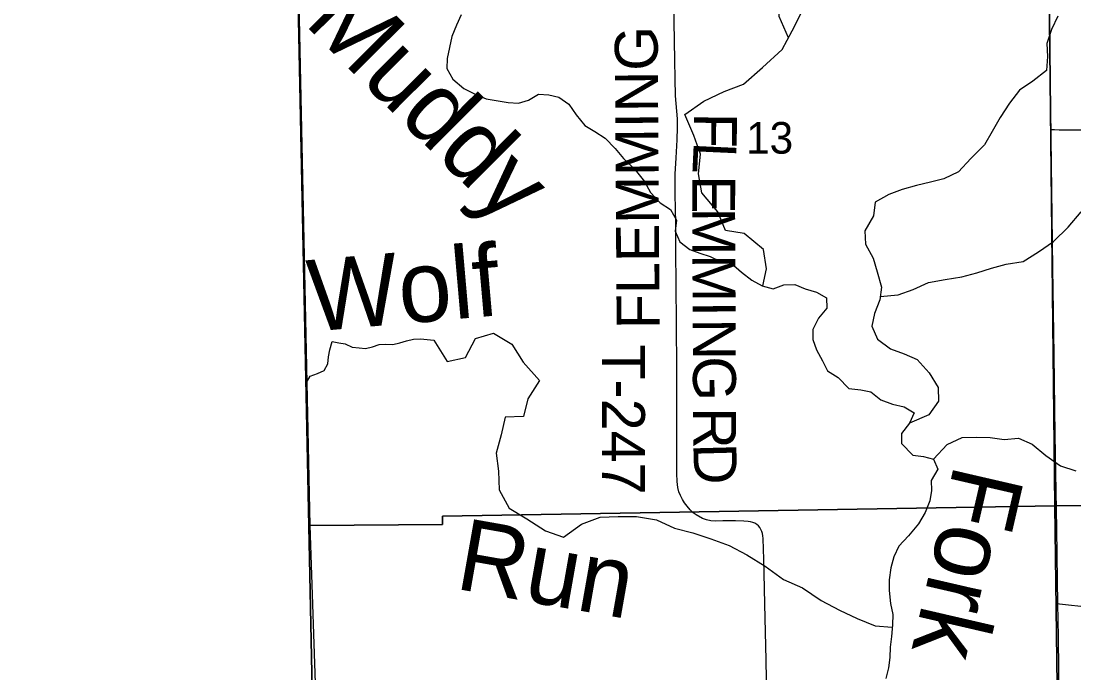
# Model space of a CAD drawing. Extents: x 1985906 to 2360102, y 891258 to 1222054.
# Drawn here: x 2069216 to 2076572, y 1071787 to 1076342 of the extents above; entities that cross this region are included whole.
import ezdxf

# ---------------------------------------------------------------- set-up
doc = ezdxf.new("R2010")
doc.units = 0
for name, color, linetype in [('GM_X_Adjacent_County', 7, 'Continuous'), ('GM_X_County', 7, 'Continuous'), ('GM_X_County_Road', 7, 'Continuous'), ('GM_X_Major_River', 7, 'Continuous'), ('GM_X_Major_River_Text', 7, 'Continuous'), ('GM_X_Minor_River', 7, 'Continuous'), ('GM_X_Minor_River_Text', 7, 'Continuous'), ('GM_X_Section', 7, 'Continuous'), ('GM_X_Section_Text', 7, 'Continuous'), ('GM_X_State_Route', 7, 'Continuous'), ('GM_X_Township', 7, 'Continuous'), ('GM_X_Township_Road', 7, 'Continuous'), ('GM_X_Township_Road_Text', 7, 'Continuous')]:
    doc.layers.add(name, color=color, linetype=linetype)

msp = doc.modelspace()

# ---------------------------------------------------------------- linework, layer by layer
at = {"layer": 'GM_X_Adjacent_County'}
msp.add_lwpolyline([(2068676.9, 1090072), (2070831.7, 1090054.3), (2070912.4, 1086526.5), (2070963.8, 1084056.1), (2070976.1, 1083467.6), (2071029.1, 1081481.6), (2071118.8, 1078116.2), (2071122.1, 1077956.3), (2071255.1, 1071443.9), (2071304.4, 1070159.8), (2071270.7, 1069576.7), (2071181.7, 1067473.1), (2071243.1, 1064399.7), (2071288.2, 1062148.4), (2071392.9, 1056914.6), (2071559.1, 1056912.2), (2071772.3, 1055613.7), (2071926.7, 1054555.3), (2072166.7, 1051922.6)], dxfattribs=at)
at = {"layer": 'GM_X_County'}
msp.add_lwpolyline([(2071181.7, 1067473.1), (2071270.7, 1069576.7), (2071304.4, 1070159.8), (2071255.1, 1071443.9), (2071122.1, 1077956.3), (2071118.8, 1078116.2), (2071029.1, 1081481.6), (2070976.1, 1083467.6), (2070963.8, 1084056.1), (2070912.4, 1086526.5), (2070831.7, 1090054.3), (2071379.5, 1090058.7), (2072191.8, 1090056.1), (2076166.2, 1089991.2), (2079512.8, 1089938.5), (2083902.6, 1089896.2), (2084803.1, 1089885.3), (2084867.6, 1089884.3), (2091363.3, 1089785.7), (2096607.4, 1089692.6), (2098147.4, 1089653.7), (2105015.1, 1089609.2), (2106583.4, 1089599.1), (2107472.4, 1089593.9)], dxfattribs=at)
at = {"layer": 'GM_X_County_Road'}
msp.add_lwpolyline([(2076412.1, 1075583.8), (2076436.5, 1075583.4), (2076469.3, 1075582.7), (2076632.8, 1075581.2), (2076780.2, 1075579.9), (2076944.2, 1075580.9), (2077020.8, 1075581.2)], dxfattribs=at)
at = {"layer": 'GM_X_Major_River'}
msp.add_lwpolyline([(2072291.8, 1076386), (2072258.6, 1076314.2), (2072225.3, 1076234.3), (2072210.2, 1076156.2), (2072193, 1076080.1), (2072190, 1076009.8), (2072233.1, 1075935), (2072308.5, 1075869.7), (2072392.2, 1075828.4), (2072466.1, 1075799.3), (2072618.4, 1075773.2), (2072690.6, 1075768.2), (2072761.2, 1075789.3), (2072832.1, 1075830.6), (2072902.3, 1075825.6), (2072972.4, 1075810.6), (2073042, 1075761.5), (2073093.1, 1075686.5), (2073154.3, 1075611.4), (2073224, 1075570.3), (2073297.6, 1075523.1), (2073366.9, 1075451.9), (2073426.1, 1075380.9), (2073505.4, 1075303.5), (2073572.5, 1075220.3), (2073613.5, 1075143.4), (2073680.8, 1075072.2), (2073752.4, 1075025.1), (2073795.5, 1074950.2), (2073786.4, 1074874), (2073817.5, 1074799.3), (2073889, 1074746.2), (2073958.9, 1074721.1), (2074030.9, 1074696.1), (2074102.7, 1074661), (2074176.8, 1074649.9), (2074250.2, 1074586.7), (2074321.7, 1074531.6), (2074393.5, 1074492.4), (2074471.5, 1074471.3), (2074546.2, 1074498.4), (2074622.5, 1074501.4), (2074694.4, 1074470.3), (2074774.4, 1074447.2), (2074844.1, 1074408.1), (2074845.1, 1074335.8), (2074787.9, 1074266.3), (2074748.6, 1074186.5), (2074747.5, 1074116.2), (2074772.6, 1074043.6), (2074815.7, 1073968.7), (2074850.9, 1073898), (2074924.5, 1073850.8), (2074999.7, 1073773.5), (2075083.9, 1073764.4), (2075154, 1073751.4), (2075223.5, 1073696.2), (2075305.4, 1073665), (2075385.5, 1073645.9), (2075455.2, 1073604.8), (2075424, 1073532.9), (2075366.7, 1073459.4), (2075367.7, 1073389.1), (2075446.9, 1073309.7), (2075521.1, 1073298.7), (2075591.1, 1073281.7), (2075622.2, 1073211), (2075574.9, 1073131.3), (2075577.9, 1073061), (2075564.8, 1072988.9), (2075531.5, 1072907), (2075486.2, 1072829.3), (2075416.7, 1072743.9), (2075349.4, 1072672.5), (2075314.2, 1072598.7), (2075293, 1072520.7), (2075281.7, 1072436.5), (2075280.7, 1072362.2), (2075291.4, 1072271.7), (2075306.4, 1072195.2), (2075303.3, 1072123), (2075298.1, 1072040.8), (2075289, 1071966.6), (2075286, 1071894.3), (2075276.9, 1071822.2), (2075257.8, 1071748.2)], dxfattribs=at)
at = {"layer": 'GM_X_Minor_River'}
for points in [[(2074578.4, 1076225.9), (2074512.8, 1076374.4), (2074504.7, 1076507.1), (2074392.2, 1076641.1), (2074275.6, 1076775.2), (2074207.3, 1076912.7), (2074167, 1077045.8), (2074160.9, 1077178.4), (2074154.6, 1077266.9)], [(2074397.8, 1074491.3), (2074423.3, 1074610.5), (2074403.1, 1074745.3), (2074268.2, 1074857.6), (2074137.9, 1074877.4), (2074083.6, 1075008.6), (2073973, 1075140.6), (2073948.8, 1075275.5), (2073962.8, 1075411.8), (2073916.5, 1075543), (2073852.3, 1075688.4), (2073986.2, 1075783), (2074127.7, 1075849.4), (2074263.1, 1075901.8), (2074395.3, 1076018.6), (2074533.6, 1076143.2), (2074603.8, 1076272.8), (2074667.9, 1076402.5)], [(2076459, 1076376.5), (2076415.4, 1076282.7), (2076381.9, 1076184.8), (2076386.6, 1076094.4), (2076379.2, 1075996.1), (2076283.8, 1075923), (2076192.5, 1075858), (2076120.9, 1075768.6), (2076057.2, 1075669), (2076001.6, 1075571.4), (2075946, 1075477.7), (2075852.2, 1075382.6), (2075766.6, 1075289.4), (2075663.4, 1075240.5), (2075568.7, 1075215.7), (2075472, 1075192.9), (2075371.1, 1075164.1), (2075278.3, 1075131.2), (2075183.1, 1075076.3), (2075171.7, 1074980), (2075109.9, 1074876.4), (2075116.6, 1074782), (2075169.4, 1074684.9), (2075196.2, 1074590.1), (2075226.8, 1074483.3), (2075215.5, 1074393.1), (2075178, 1074299.2), (2075160.6, 1074209.1), (2075199.5, 1074118.2), (2075290.9, 1074050.7), (2075386.8, 1074017.3), (2075476.6, 1073978), (2075559.6, 1073884.5), (2075622.4, 1073781.3), (2075625.1, 1073686.9), (2075557.4, 1073589.4), (2075424, 1073532.9)], [(2075218.5, 1074417.1), (2075344.5, 1074429.5), (2075449.5, 1074466.3), (2075556.6, 1074515.1), (2075671.4, 1074535.6), (2075788.1, 1074554.1), (2075893, 1074582.8), (2075995.9, 1074615.6), (2076098.7, 1074644.4), (2076217.4, 1074660.8), (2076324.9, 1074729.7), (2076430.3, 1074800.6), (2076532.2, 1074901.6), (2076622.1, 1075008.9)], [(2072100.1, 1074112.6), (2072192.8, 1073963.6), (2072321.7, 1073992), (2072389.9, 1074123.6), (2072516.9, 1074162.1), (2072644.4, 1074084.1), (2072722.9, 1073958.5), (2072837.5, 1073830.5), (2072755.4, 1073703.1), (2072725.5, 1073579), (2072598.9, 1073574.7), (2072571, 1073450.6), (2072535, 1073322.5), (2072551.3, 1073197.8), (2072555.4, 1073067.2), (2072625.9, 1072937.8), (2072749.3, 1072863.9), (2072880.7, 1072779.8), (2073004.6, 1072736), (2073130.4, 1072826.6), (2073261.6, 1072875.1), (2073388.2, 1072879.4), (2073516.8, 1072879.7), (2073655, 1072855.8), (2073780.7, 1072797.9), (2073908.8, 1072766.1), (2074034.7, 1072724.2), (2074162.6, 1072678.3), (2074286.1, 1072612.4), (2074415.5, 1072532.4), (2074542.7, 1072440.4), (2074674.4, 1072382.4), (2074805.7, 1072292.3), (2074933.3, 1072224.3), (2075056.9, 1072166.4), (2075182.8, 1072116.6), (2075302.3, 1072106.1)], [(2071210.4, 1073815.9), (2071236.7, 1073861.1), (2071286.9, 1073879.1), (2071333.2, 1073901.1), (2071359.4, 1073947.2), (2071363.5, 1073995.4), (2071373.6, 1074043.5), (2071389.8, 1074103.7), (2071435.9, 1074093.6), (2071480.1, 1074085.5), (2071530.3, 1074063.3), (2071578.5, 1074059.2), (2071622.7, 1074053.1), (2071670.9, 1074065), (2071717.1, 1074081), (2071765.3, 1074084.9), (2071813.5, 1074080.8), (2071861.8, 1074092.7), (2071908, 1074106.7), (2071958.2, 1074118.6), (2072006.4, 1074122.6), (2072100.1, 1074112.6)], [(2075591.1, 1073281.7), (2075687, 1073382.8), (2075792.1, 1073431.6), (2075890.5, 1073434.3), (2075986.9, 1073433.1), (2076085.1, 1073417.7), (2076183.7, 1073426.4), (2076279.5, 1073385), (2076376.7, 1073305.4), (2076478.1, 1073233.7), (2076586.1, 1073200.2)]]:
    msp.add_lwpolyline(points, dxfattribs=at)
at = {"layer": 'GM_X_Section'}
for points in [[(2076381, 1078309.2), (2076381.2, 1078265.2), (2076439.2, 1072954.2), (2072160.8, 1072883.3), (2072161, 1072823.8), (2071236.5, 1072816.6), (2071123.8, 1078135.5), (2072138.6, 1078165), (2072138.3, 1078210.5)], [(2076381.2, 1078265.2), (2081270.1, 1078309.1), (2081360.2, 1072978.2), (2076439.2, 1072954.2)], [(2076439.2, 1072954.2), (2081360.2, 1072978.2), (2081446.4, 1067603.3), (2076509.5, 1067571.2)], [(2076439.2, 1072954.2), (2076509.5, 1067571.2), (2071205, 1067503.2), (2071324.1, 1070199.3), (2071236.5, 1072816.6), (2072161, 1072823.8), (2072160.8, 1072883.3)]]:
    msp.add_lwpolyline(points, close=True, dxfattribs=at)
at = {"layer": 'GM_X_State_Route'}
msp.add_lwpolyline([(2076504.4, 1069373.6), (2076502.6, 1069472.9), (2076501.3, 1069546.8), (2076500.5, 1069588.1), (2076497.5, 1069758.2), (2076495.7, 1069858.5), (2076487.6, 1070252.1), (2076483.2, 1070629.2), (2076479.6, 1070924.5), (2076470.8, 1071465.9), (2076469.7, 1071576.1), (2076463.4, 1072040.2), (2076459, 1072272.1), (2076456, 1072433.8), (2076451.8, 1072794.7), (2076441.9, 1073450.8), (2076433.4, 1074008.6), (2076425.3, 1074615.7), (2076419.4, 1074976.6), (2076412.9, 1075522.8), (2076412.1, 1075583.8), (2076411, 1075671.8), (2076406.9, 1076107.2), (2076403.3, 1076435.8)], dxfattribs=at)
at = {"layer": 'GM_X_Township'}
msp.add_lwpolyline([(2071181.7, 1067473.1), (2071270.7, 1069576.7), (2071304.4, 1070159.8), (2071255.1, 1071443.9), (2071122.1, 1077956.3), (2071118.8, 1078116.2), (2071029.1, 1081481.6), (2070976.1, 1083467.6), (2070963.8, 1084056.1), (2070912.4, 1086526.5), (2070831.7, 1090054.3), (2071379.5, 1090058.7), (2072191.8, 1090056.1), (2076166.2, 1089991.2), (2079512.8, 1089938.5), (2083902.6, 1089896.2), (2084803.1, 1089885.3), (2084867.6, 1089884.3), (2091363.3, 1089785.7), (2096607.4, 1089692.6), (2098147.4, 1089653.7), (2105015.1, 1089609.2), (2106583.4, 1089599.1), (2107472.4, 1089593.9)], dxfattribs=at)
at = {"layer": 'GM_X_Township_Road'}
for points in [[(2074426.7, 1071613.9), (2074422.7, 1071876.2), (2074412.9, 1072269.6), (2074408.7, 1072482.6), (2074406.4, 1072581.1), (2074404, 1072651.8), (2074400.9, 1072727.2), (2074398.5, 1072745.4), (2074395, 1072760.1), (2074391.3, 1072775.3), (2074385.6, 1072789.9), (2074378, 1072803.3), (2074367.7, 1072814.8), (2074355.4, 1072824.6), (2074342, 1072832.7), (2074327.7, 1072839), (2074312.6, 1072843.3), (2074297, 1072846), (2074264.8, 1072847.9), (2074206.4, 1072848.7), (2074118.2, 1072848.7), (2074070.6, 1072847.9), (2074035.6, 1072850.3), (2074004.7, 1072857.4), (2073976.1, 1072867), (2073933.2, 1072890.8), (2073912.6, 1072905.9), (2073891.2, 1072926.5), (2073869.7, 1072951.2), (2073852.2, 1072975), (2073837.2, 1072998.8), (2073822.9, 1073027.4), (2073812.6, 1073052), (2073805.4, 1073083), (2073799.9, 1073123.4), (2073797.5, 1073179.8), (2073797.5, 1073240.2), (2073797.6, 1073331.1), (2073797.5, 1073433.1), (2073798.4, 1073608.6), (2073796.9, 1074019.3), (2073795.4, 1074117.7), (2073794.1, 1074297.9), (2073793.3, 1074429), (2073790.5, 1074806.1), (2073790.6, 1074920.8), (2073788.2, 1075035.3), (2073786.7, 1075126.7), (2073786.7, 1075272), (2073793.1, 1075386.3), (2073800.2, 1075511.8), (2073801.8, 1075599.1), (2073801.4, 1075657.8), (2073787.6, 1075819), (2073786, 1075938.9), (2073783.6, 1076069.1), (2073778.9, 1076335.9), (2073776.6, 1076450.2)], [(2076459, 1072272.1), (2076470.9, 1072270.8), (2076683.1, 1072246.8), (2076846.1, 1072226.1), (2077009.1, 1072207.5), (2077237.9, 1072183.6), (2077466.4, 1072157.4), (2077744.1, 1072127.2), (2077956.3, 1072104), (2078217.8, 1072078.2), (2078348.7, 1072070.7), (2078463.3, 1072070.8), (2078610.8, 1072077.5), (2079004.8, 1072096.6), (2079366.3, 1072104.6), (2079563.5, 1072107.3), (2079850.4, 1072111), (2079877.4, 1072111.9), (2079886.3, 1072112.2)]]:
    msp.add_lwpolyline(points, dxfattribs=at)

# ---------------------------------------------------------------- texts
at = {"layer": 'GM_X_Major_River_Text'}
msp.add_text('Fork', height=500.12, rotation=256.98817, dxfattribs=at).set_placement((2075739.1, 1073257))
at = {"layer": 'GM_X_Minor_River_Text'}
for s, height, rotation, p in [('Muddy', 500.17, 314.99031, (2071187.2, 1076325.4)), ('Wolf', 500.17, 4.99151, (2071242.1, 1074171)), ('Run', 500.16, 349.99198, (2072239.9, 1072377.1))]:
    msp.add_text(s, height=height, rotation=rotation, dxfattribs=at).set_placement(p)
at = {"layer": 'GM_X_Section_Text'}
msp.add_text('13', height=221, rotation=0.00001, dxfattribs=at).set_placement((2074281.6, 1075415.5))
at = {"layer": 'GM_X_Township_Road_Text'}
for s, rotation, p in [('FLEMMING', 90.37873, (2073677.4, 1074190.5)), ('F', 269.56284, (2073917.9, 1075701.8)), ('L', 267.35909, (2073916.4, 1075502.5)), ('E', 269.76656, (2073905.7, 1075264.5)), ('M', 270.25058, (2073904.8, 1075037.4)), ('M', 270.27077, (2073906.2, 1074711.7)), ('I', 270.27081, (2073907.8, 1074386.1)), ('N', 270.27309, (2073908.4, 1074262.9)), ('T-247', 270, (2073274.7, 1074082)), ('G', 270.27141, (2073909.6, 1073998.9)), ('R', 270.27904, (2073911.3, 1073642.4)), ('D', 271.49496, (2073912.6, 1073389.1))]:
    msp.add_text(s, height=300, rotation=rotation, dxfattribs=at).set_placement(p)

doc.saveas('drawing.dxf')
